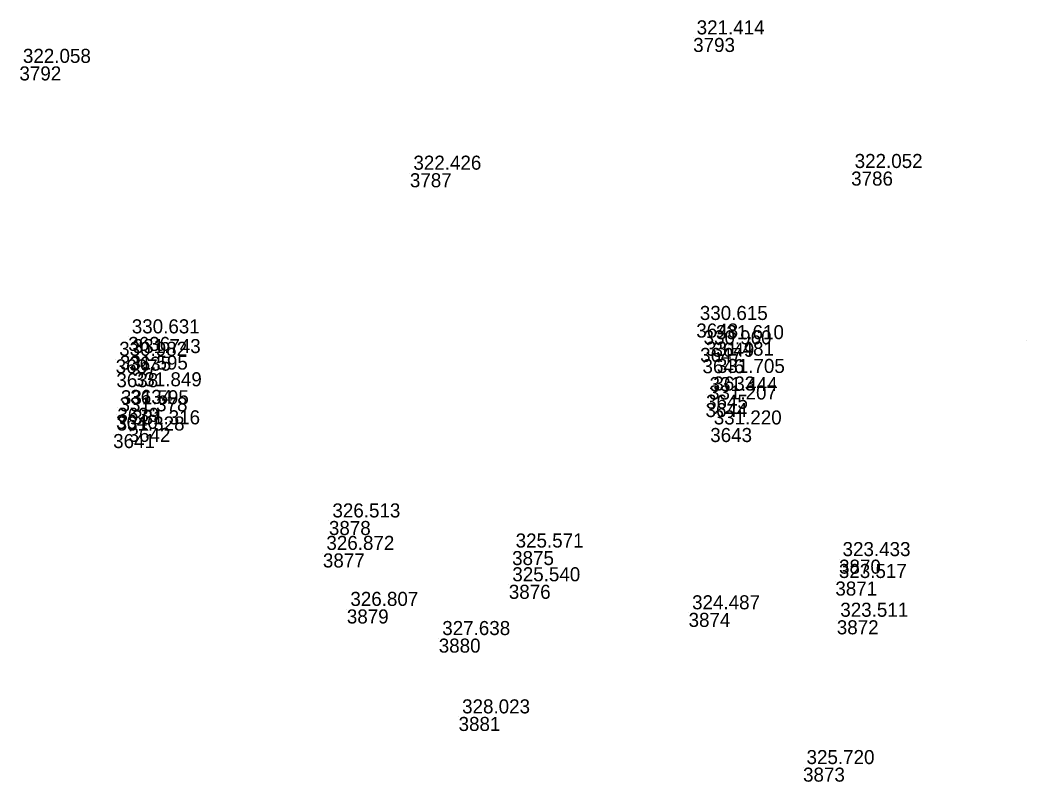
# Model space of a CAD drawing. Extents: x -829398 to -819400, y -1074439 to -1067977.
# Drawn here: x -827291.1 to -827205.1, y -1070253.9 to -1070188.9 of the extents above; entities that cross this region are included whole.
import ezdxf

# ---------------------------------------------------------------- set-up
doc = ezdxf.new("R2010")
doc.units = 0
doc.layers.add('Vrstva 60', color=7, linetype='Continuous')
doc.layers.add('Vrstva 61', color=7, linetype='Continuous')

msp = doc.modelspace()

# ---------------------------------------------------------------- linework, layer by layer
at = {"layer": 'Vrstva 60'}
for p, q in [((-827233.57, -1070190.421), (-827233.57, -1070190.421)), ((-827220.077, -1070201.828), (-827220.077, -1070201.828)), ((-827257.763, -1070201.973), (-827257.763, -1070201.973)), ((-827233.303, -1070214.805), (-827233.303, -1070214.805)), ((-827281.815, -1070215.947), (-827281.815, -1070215.947)), ((-827231.923, -1070216.443), (-827231.923, -1070216.443)), ((-827205.071, -1070216.242), (-827205.071, -1070216.242)), ((-827232.979, -1070216.885), (-827232.979, -1070216.885)), ((-827282.89, -1070217.865), (-827282.89, -1070217.865)), ((-827281.73, -1070217.632), (-827281.73, -1070217.632)), ((-827232.774, -1070217.852), (-827232.774, -1070217.852)), ((-827282.831, -1070219.04), (-827282.831, -1070219.04)), ((-827231.844, -1070219.328), (-827231.844, -1070219.328)), ((-827281.639, -1070220.468), (-827281.639, -1070220.468)), ((-827232.514, -1070221.593), (-827232.514, -1070221.593)), ((-827232.468, -1070220.879), (-827232.468, -1070220.879)), ((-827282.744, -1070222.001), (-827282.744, -1070222.001)), ((-827282.861, -1070222.604), (-827282.861, -1070222.604)), ((-827283.109, -1070224.241), (-827283.109, -1070224.241)), ((-827281.787, -1070223.714), (-827281.787, -1070223.714)), ((-827232.112, -1070223.725), (-827232.112, -1070223.725)), ((-827264.679, -1070231.665), (-827264.679, -1070231.665)), ((-827265.194, -1070234.436), (-827265.194, -1070234.436)), ((-827249.032, -1070234.232), (-827249.032, -1070234.232)), ((-827221.11, -1070234.965), (-827221.11, -1070234.965)), ((-827249.315, -1070237.113), (-827249.315, -1070237.113)), ((-827221.426, -1070236.834), (-827221.426, -1070236.834)), ((-827263.147, -1070239.217), (-827263.147, -1070239.217)), ((-827233.962, -1070239.508), (-827233.962, -1070239.508)), ((-827221.303, -1070240.144), (-827221.303, -1070240.144)), ((-827255.299, -1070241.706), (-827255.299, -1070241.706)), ((-827253.604, -1070248.394), (-827253.604, -1070248.394)), ((-827224.186, -1070252.722), (-827224.186, -1070252.722))]:
    msp.add_line(p, q, dxfattribs=at)

# ---------------------------------------------------------------- texts
for s, p in [('3793', (-827233.57, -1070191.621)), ('3792', (-827291.112, -1070194.053)), ('3786', (-827220.077, -1070203.028)), ('3787', (-827257.763, -1070203.173)), ('3648', (-827233.303, -1070216.005)), ('3636', (-827281.815, -1070217.147)), ('3649', (-827231.923, -1070217.643)), ('3647', (-827232.979, -1070218.085)), ('3637', (-827282.89, -1070219.065)), ('3635', (-827281.73, -1070218.832)), ('3646', (-827232.774, -1070219.052)), ('3638', (-827282.831, -1070220.24)), ('3633', (-827231.844, -1070220.528)), ('3634', (-827281.639, -1070221.668)), ('3644', (-827232.514, -1070222.793)), ('3645', (-827232.468, -1070222.079)), ('3639', (-827282.744, -1070223.201)), ('3640', (-827282.861, -1070223.804)), ('3641', (-827283.109, -1070225.441)), ('3642', (-827281.787, -1070224.914)), ('3643', (-827232.112, -1070224.925)), ('3878', (-827264.679, -1070232.865)), ('3877', (-827265.194, -1070235.636)), ('3875', (-827249.032, -1070235.432)), ('3870', (-827221.11, -1070236.165)), ('3876', (-827249.315, -1070238.313)), ('3871', (-827221.426, -1070238.034)), ('3879', (-827263.147, -1070240.417)), ('3874', (-827233.962, -1070240.708)), ('3872', (-827221.303, -1070241.344)), ('3880', (-827255.299, -1070242.906)), ('3881', (-827253.604, -1070249.594)), ('3873', (-827224.186, -1070253.922))]:
    msp.add_text(s, height=1.2, dxfattribs=at).set_placement(p)
at = {"layer": 'Vrstva 61'}
for s, p in [('321.414', (-827233.27, -1070190.121)), ('322.058', (-827290.812, -1070192.553)), ('322.426', (-827257.463, -1070201.673)), ('322.052', (-827219.777, -1070201.528)), ('330.615', (-827233.003, -1070214.505)), ('330.631', (-827281.515, -1070215.647)), ('330.960', (-827232.679, -1070216.585)), ('331.610', (-827231.623, -1070216.143)), ('330.982', (-827282.59, -1070217.565)), ('331.743', (-827281.43, -1070217.332)), ('331.481', (-827232.474, -1070217.552)), ('331.595', (-827282.531, -1070218.74)), ('331.705', (-827231.544, -1070219.028)), ('331.849', (-827281.339, -1070220.168)), ('331.444', (-827232.168, -1070220.579)), ('331.595', (-827282.444, -1070221.701)), ('331.207', (-827232.214, -1070221.293)), ('331.378', (-827282.561, -1070222.304)), ('331.316', (-827281.487, -1070223.414)), ('331.220', (-827231.812, -1070223.425)), ('331.328', (-827282.809, -1070223.941)), ('326.513', (-827264.379, -1070231.365)), ('325.571', (-827248.732, -1070233.932)), ('326.872', (-827264.894, -1070234.136)), ('323.433', (-827220.81, -1070234.665)), ('323.517', (-827221.126, -1070236.534)), ('325.540', (-827249.015, -1070236.813)), ('326.807', (-827262.847, -1070238.917)), ('324.487', (-827233.662, -1070239.208)), ('323.511', (-827221.003, -1070239.844)), ('327.638', (-827254.999, -1070241.406)), ('328.023', (-827253.304, -1070248.094)), ('325.720', (-827223.886, -1070252.422))]:
    msp.add_text(s, height=1.2, dxfattribs=at).set_placement(p)

doc.saveas('drawing.dxf')
